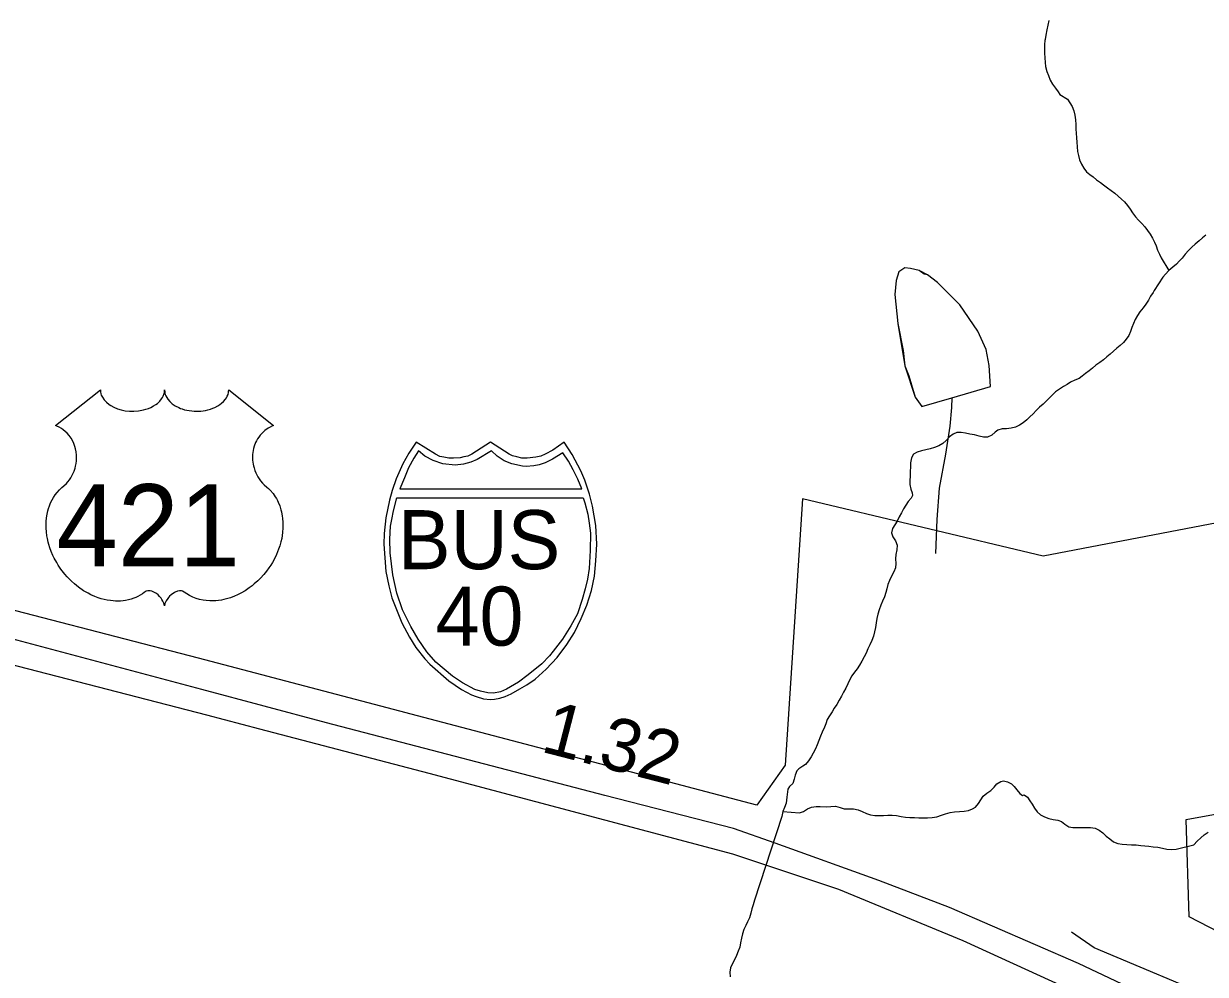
# Model space of a CAD drawing. Extents: x 1662474 to 1856135, y 779280 to 917889.
# Drawn here: x 1693906 to 1696708, y 857786 to 860040 of the extents above; entities that cross this region are included whole.
import ezdxf

# ---------------------------------------------------------------- set-up
doc = ezdxf.new("R2010")
doc.units = 0
for name, color, linetype in [('Exist Boundary Political City Limit New', 7, 'Continuous'), ('Exist Hydrographic Creek Single Shore', 7, 'Continuous'), ('Exist Hydrographic Misc Water Feature', 7, 'Continuous'), ('Exist Road Primary Interstate Divided Center Attributed', 7, 'Continuous'), ('Exist Road Primary Interstate Mileage Hundredths English Label', 7, 'Continuous'), ('Exist Road Primary Interstate Shield CELL', 7, 'Continuous'), ('Exist Road Primary Interstate Shield Number Label', 7, 'Continuous'), ('Exist Road Primary US Shield CELL', 7, 'Continuous'), ('Exist Road Primary US Shield Number Label', 7, 'Continuous'), ('Exist Road Secondary Type 51 Attributed', 7, 'Continuous'), ('Map Preparation Boundary City Limit Buffer Line', 7, 'Continuous')]:
    doc.layers.add(name, color=color, linetype=linetype)

msp = doc.modelspace()

# ---------------------------------------------------------------- linework, layer by layer
at = {"layer": 'Exist Boundary Political City Limit New'}
for points in [[(1698237.5, 859144.2), (1696322.8, 858777.6), (1695752.4, 858913.4), (1695711.6, 858281.9), (1695643.8, 858186.9), (1694320.6, 858535.2), (1692953, 858889.3), (1692982.2, 859334.3), (1693034.2, 860266.6)], [(1696906.6, 857799.8), (1696669, 857922.1), (1696662.2, 858152.9), (1697259.8, 858261.6)]]:
    msp.add_lwpolyline(points, dxfattribs=at)
at = {"layer": 'Exist Hydrographic Creek Single Shore'}
for points in [[(1696336.6, 860047.9), (1696334.5, 860036.9), (1696331.9, 860025.1), (1696329.2, 860013.2), (1696327.5, 860002.2)], [(1696327.5, 860002.2), (1696327.1, 860000.1), (1696326.4, 859990.9), (1696326.4, 859980.4), (1696326.6, 859970.4), (1696327.1, 859959.4), (1696327.5, 859948.4), (1696328.5, 859938.2), (1696331.6, 859926.9), (1696335.6, 859916.9), (1696339.8, 859906.2), (1696344.8, 859896.7), (1696352.1, 859887.5), (1696358.6, 859878.1), (1696362.6, 859872.3), (1696380.5, 859861.2), (1696386.2, 859852.4), (1696391.5, 859843.9), (1696395.4, 859833.2), (1696398.2, 859823.2), (1696399.6, 859811.9), (1696400.4, 859800.6), (1696400.9, 859790.1), (1696401.2, 859780.2), (1696402, 859769.4), (1696402.5, 859759.4), (1696403.5, 859748.4), (1696404.6, 859736.9), (1696406.5, 859727.2), (1696409.1, 859717.2), (1696413.8, 859706.7), (1696419.6, 859697.2), (1696425.9, 859688.6), (1696433.8, 859682.6), (1696441.4, 859676.8), (1696449.5, 859669.7), (1696458.6, 859663.4), (1696466.2, 859657.6), (1696475.2, 859651.1), (1696484.4, 859644.5), (1696492.8, 859637.9), (1696501.1, 859631.1), (1696508.8, 859624), (1696515.6, 859617.4), (1696523.2, 859608.6), (1696529, 859599.9), (1696534.5, 859591.2), (1696542.1, 859582), (1696548.8, 859574.4), (1696557.1, 859566), (1696564.1, 859558.4), (1696570.5, 859549.8), (1696576.5, 859540.6), (1696582, 859531.1), (1696586.8, 859522.2), (1696590.6, 859513), (1696594.4, 859503.3), (1696598.5, 859493.6), (1696603, 859484.7), (1696621.4, 859454.5)], [(1696709, 859538.4), (1696700.9, 859531.9), (1696693, 859525.1), (1696683.6, 859517.2), (1696675.5, 859509.9), (1696667.9, 859501.8), (1696660, 859493.1), (1696652.9, 859484.1), (1696645.8, 859476.8), (1696639, 859469.9), (1696630.2, 859462.4), (1696621.4, 859454.8), (1696621.4, 859454.5)], [(1696621.4, 859454.5), (1696613, 859445.8), (1696606.4, 859438.8), (1696586.2, 859407), (1696583.6, 859402.8), (1696577.9, 859393.6), (1696572.6, 859384.1), (1696566.5, 859375.2), (1696560, 859366.3), (1696552.6, 859357.1), (1696546.4, 859348.2), (1696540.9, 859338.5), (1696536.9, 859329), (1696533.2, 859319.8), (1696529.8, 859310.1), (1696525.9, 859300.9), (1696520.1, 859292), (1696513.5, 859284.1), (1696505.9, 859277.1), (1696498, 859270.2), (1696490.1, 859263.1), (1696481.8, 859256.6), (1696474.1, 859250.3), (1696466, 859242.7), (1696457.6, 859236.4), (1696448.1, 859230.1), (1696440.2, 859223.5), (1696431.9, 859216.7), (1696423.5, 859210.7), (1696415.9, 859204.1), (1696408.2, 859198.6), (1696398.2, 859194.6), (1696388.1, 859189.9), (1696380.2, 859184.7), (1696371, 859179.4), (1696361.6, 859173.7), (1696352.6, 859166.8), (1696344.5, 859159.2), (1696337.1, 859152.1), (1696330.6, 859145.3), (1696323, 859137.7), (1696314.4, 859130.6), (1696306.5, 859122.5), (1696299.4, 859114.9), (1696291.8, 859108.1), (1696284.1, 859100.7), (1696276, 859093.6), (1696267.1, 859087.6), (1696257.4, 859083.1), (1696247.1, 859080.5), (1696235.9, 859079.4), (1696225.6, 859078.9), (1696215.9, 859076), (1696209.1, 859071.3), (1696201, 859064.2), (1696190.8, 859059.5), (1696181.8, 859059.8), (1696171, 859061.9), (1696160.5, 859064.8), (1696149.5, 859066.8), (1696139, 859068.9), (1696128.8, 859070.8), (1696118.2, 859070.2), (1696109.4, 859066.8), (1696100.6, 859060), (1696093.1, 859051.6), (1696085.5, 859044.8), (1696076, 859039.3), (1696065.8, 859035.1), (1696055, 859031.7), (1696044.5, 859029.1), (1696034.5, 859026.9), (1696024, 859024.1), (1696015.6, 859019.1), (1696010.9, 859010.1), (1696008.6, 858998.9), (1696008.2, 858988.9), (1696008, 858977.9), (1696007.8, 858966.9), (1696007.2, 858956.6), (1696007, 858946.9), (1696009.1, 858935.9), (1696012.2, 858927.2), (1696013.5, 858921.2), (1696010.4, 858914.6), (1696003, 858907), (1695997.5, 858898.4), (1695991.8, 858889.2), (1695986.8, 858880.2), (1695981.5, 858870.2), (1695976.8, 858860.6), (1695971.5, 858851.4), (1695966.2, 858843.2), (1695963.4, 858832.8), (1695966.9, 858823.3), (1695973.1, 858813.8), (1695977.1, 858803.1), (1695976.2, 858792.1), (1695973.6, 858781.6), (1695973.1, 858771.1)], [(1695973.1, 858771.1), (1695973.4, 858760.1), (1695972.6, 858749.8), (1695968.6, 858740.4), (1695963.1, 858729.9), (1695958.5, 858719.6), (1695955, 858710.4), (1695952.4, 858699.9), (1695949.8, 858690.8), (1695946.9, 858681.1), (1695942.4, 858670.8), (1695938.2, 858660.8), (1695934.5, 858650.1), (1695931.4, 858640.1), (1695928.8, 858629.1), (1695927.2, 858619.4), (1695925.4, 858608.1), (1695923, 858597.8), (1695920.6, 858587.6), (1695917, 858577.4), (1695912.2, 858567.4), (1695907.5, 858557.4), (1695903.4, 858547.4), (1695898.4, 858538.2), (1695893.1, 858528.3), (1695887.9, 858518.9), (1695882.1, 858510.2), (1695875.5, 858501.8), (1695869.8, 858493.6), (1695865, 858485), (1695860, 858474.5), (1695855.2, 858464.2), (1695849.8, 858455.1), (1695844.8, 858445.4), (1695839.2, 858435.4), (1695833.5, 858425.7), (1695827.5, 858417), (1695822.5, 858407.8), (1695816.5, 858398.9), (1695811.2, 858389.7), (1695807.5, 858379.8), (1695804.9, 858371.4), (1695799.4, 858360.1), (1695795.5, 858350.6), (1695791, 858340.4), (1695787.4, 858330.1), (1695783.1, 858320.2), (1695777.9, 858310.4), (1695772.6, 858301.6), (1695766.4, 858292.1), (1695759.8, 858283.2), (1695753, 858278.9), (1695744, 858273.2), (1695739, 858267.9), (1695734.9, 858257.9), (1695733, 858248.5), (1695729.4, 858238.3), (1695721.8, 858230.9), (1695717.8, 858224.6), (1695715.4, 858205.5), (1695713.9, 858191.6), (1695709.4, 858181.3), (1695706, 858172.1)], [(1695706, 858172.1), (1695745.4, 858168.5), (1695755.2, 858172.1), (1695764.2, 858177.7), (1695773.9, 858181.9), (1695785, 858183.9), (1695794.4, 858183.4), (1695808.9, 858183.2), (1695819.6, 858183.7), (1695830.4, 858184.5), (1695841.4, 858181.6), (1695851.6, 858178.4), (1695862.6, 858177.9), (1695873.6, 858177.9), (1695884.1, 858175.8), (1695893.9, 858171.9), (1695904.1, 858167.4), (1695913.9, 858163.8), (1695923.8, 858161.9), (1695934.2, 858161.9), (1695944.2, 858162.4), (1695954.5, 858163.2), (1695964.8, 858163.2), (1695975, 858161.9), (1695986.2, 858159.8), (1695996.8, 858158.5), (1696007, 858157.4), (1696018, 858157.2), (1696028.2, 858156.9), (1696038.2, 858156.9), (1696048.8, 858156.9), (1696060, 858157.2), (1696071, 858159), (1696082, 858162.9), (1696091.5, 858166.6), (1696102.2, 858169.2), (1696113.2, 858170.6), (1696124.9, 858171.9), (1696135.6, 858172.9), (1696145.9, 858174.2), (1696155.8, 858177.7), (1696162.6, 858182.4), (1696169.8, 858190.5), (1696175.5, 858199.7), (1696181, 858208.1), (1696189.4, 858215.4), (1696198.6, 858221.5), (1696207, 858229.1), (1696213.5, 858237.2), (1696222.8, 858243), (1696228.8, 858244.6), (1696238.8, 858242.5), (1696247.9, 858237), (1696254.5, 858231.2), (1696260.5, 858222.8), (1696268.1, 858214.1), (1696274.4, 858209.4), (1696278.1, 858211.5), (1696286, 858206), (1696291.8, 858197.3), (1696297, 858188.9), (1696302.8, 858179.8), (1696308.8, 858170.6), (1696317, 858164.2), (1696326.4, 858159.3), (1696336.4, 858155.4), (1696347.1, 858152.8), (1696357.6, 858151.1), (1696366.5, 858147.8), (1696374.4, 858141.4), (1696383.9, 858135.7), (1696393.4, 858134.1), (1696403.2, 858133.8), (1696413.8, 858133.8), (1696424.5, 858133.8), (1696435, 858133.8), (1696446.1, 858132.5), (1696455.8, 858127.8), (1696464.5, 858121), (1696472.6, 858113.6), (1696480.8, 858107.1), (1696489.9, 858100.2), (1696499.9, 858095.5), (1696510.6, 858094.2), (1696521.4, 858093.7), (1696532.4, 858092.9), (1696543.8, 858092.4), (1696554.8, 858091.3), (1696564.4, 858090.2), (1696573.9, 858089.5), (1696584.1, 858087.9), (1696594.6, 858086.9), (1696606.1, 858084.5), (1696616.4, 858082.6), (1696627.1, 858081.9), (1696638.5, 858082.6), (1696680.1, 858093.1), (1696688.4, 858101.6), (1696696.8, 858109.4), (1696704.6, 858116.2)], [(1695706, 858172.1), (1695703.4, 858160.3), (1695638.8, 857961.1), (1695635.6, 857950.6), (1695632, 857940.7), (1695629.9, 857930.4), (1695626.5, 857919.9), (1695622.2, 857910.5), (1695617.8, 857901.3), (1695613.6, 857892.1), (1695610.4, 857881.6), (1695607.5, 857871.1), (1695605.8, 857860.1), (1695603.6, 857850.4), (1695599.9, 857840.4), (1695596, 857830.4), (1695591.8, 857821.2), (1695586.8, 857811.6), (1695582.1, 857801.3), (1695580.5, 857790.6), (1695581, 857779.8)], [(1696704.6, 858116.2), (1696714, 858123.1)]]:
    msp.add_lwpolyline(points, dxfattribs=at)
at = {"layer": 'Exist Hydrographic Misc Water Feature'}
msp.add_line((1696035.1, 859132), (1696106.8, 859152.7), dxfattribs=at)
msp.add_line((1696035.1, 859132), (1696106.8, 859152.7), dxfattribs=at)
for points in [[(1696106.8, 859152.7), (1696198.4, 859179.6), (1696195, 859229.7), (1696187.9, 859267.6), (1696168.4, 859310.7), (1696125.6, 859373.1), (1696072.5, 859425.9), (1696048.6, 859444.4), (1696040.7, 859446.2), (1696028.7, 859454.7), (1696008.8, 859459.2), (1695994.9, 859461.1), (1695980.7, 859451.6), (1695974.3, 859431.2), (1695971.7, 859397.6), (1695978.6, 859329.3), (1695991.5, 859265.1), (1695995, 859228.9), (1696004.6, 859204.9), (1696019.7, 859154.5), (1696035.1, 859132)], [(1696106.8, 859152.7), (1696198.4, 859179.6), (1696195, 859229.7), (1696187.9, 859267.6), (1696168.4, 859310.7), (1696125.6, 859373.1), (1696072.5, 859425.9), (1696048.6, 859444.4), (1696028.7, 859454.7), (1696008.8, 859459.2), (1695994.9, 859461.1), (1695980.7, 859451.6), (1695974.3, 859431.2), (1695971.7, 859397.6), (1695978.6, 859329.3), (1695995, 859228.9), (1696019.7, 859154.5), (1696035.1, 859132)], [(1696106.8, 859152.7), (1696105.6, 859129.8), (1696101.6, 859085.5), (1696091.6, 859019.3), (1696076.5, 858938.4), (1696071.1, 858864.6), (1696067.4, 858783.4)]]:
    msp.add_lwpolyline(points, dxfattribs=at)
at = {"layer": 'Exist Road Primary Interstate Divided Center Attributed'}
for points in [[(1699228, 856543.3), (1699133.1, 856585.2), (1699031.1, 856630.3), (1698706.1, 856777.9), (1697997, 857092.9), (1697061.5, 857511.2), (1696583.8, 857727.8), (1696406.6, 857811.4), (1696101.3, 857944.3), (1695933.8, 858008.3), (1695687.6, 858096.9), (1695589.2, 858131.3), (1695283.9, 858210.1), (1694624, 858382.3), (1694328.6, 858461.1), (1693307.7, 858732.8), (1692943.4, 858826.3), (1692712, 858882.2)], [(1692710, 858826.1), (1693164.3, 858715.4), (1693556.9, 858604.5), (1693772.7, 858547.6), (1694339.2, 858400.8), (1694465.1, 858367.9), (1694866.8, 858263), (1695586.1, 858071.3), (1695837.9, 857987.4), (1696132.9, 857865.9), (1696463.2, 857715.1), (1696924.1, 857511.3), (1697123.9, 857417.5), (1697703.1, 857160.7), (1698233.3, 856932.4), (1698584, 856761.2), (1698951.1, 856603.1), (1699120.6, 856516.8), (1699128.6, 856512.7), (1699213.4, 856464.3)]]:
    msp.add_lwpolyline(points, dxfattribs=at)
at = {"layer": 'Exist Road Primary Interstate Shield CELL'}
for points in [[(1695012.6, 858437.4), (1695022.1, 858438.3), (1695034.8, 858440.8), (1695047.2, 858444.8), (1695061.3, 858451.1), (1695082.1, 858462.6), (1695098.9, 858472.4), (1695118.2, 858485.4), (1695144.4, 858509.1), (1695170.4, 858536.6), (1695193.4, 858567.6), (1695211.7, 858596.6), (1695227.7, 858629.8), (1695241.2, 858660.7), (1695251.8, 858696), (1695258.9, 858730.2), (1695262.5, 858765.9), (1695264.8, 858805.5), (1695262.1, 858850), (1695254.4, 858895.6), (1695247.1, 858924), (1695236.1, 858957.9), (1695227.1, 858979.6), (1695206.3, 859018), (1695187.5, 859047.6), (1695160.3, 859028.4), (1695142.5, 859019), (1695131.7, 859014.1), (1695120.5, 859012), (1695100, 859009.5), (1695087.1, 859010), (1695075.2, 859012.7), (1695065.1, 859014.9), (1695056.8, 859019), (1695012.6, 859047.6), (1694968.3, 859019), (1694959, 859014.7), (1694949.5, 859012.7), (1694940.4, 859010.2), (1694925.3, 859009.5), (1694913.7, 859009.8), (1694901.8, 859012), (1694892.4, 859013.9), (1694881.9, 859019), (1694836.8, 859047.6), (1694819.1, 859021.9), (1694804.6, 858996.5), (1694789.3, 858960.6), (1694779.7, 858932.7), (1694772.9, 858909.9), (1694764.5, 858867.9), (1694760.2, 858831.3), (1694759.5, 858805.5), (1694764.2, 858741), (1694771.3, 858706.6), (1694778.5, 858678.8), (1694802.4, 858618.8), (1694820.3, 858585.2), (1694835.7, 858561), (1694857.3, 858533.9), (1694869, 858520.9), (1694913.8, 858481.7), (1694943.7, 858461.3), (1694967.6, 858448.4), (1694978.9, 858444.1), (1694996.4, 858439.2)], [(1694842.2, 859026.9), (1694831.2, 859009.9), (1694818.5, 858987.1), (1694808.4, 858963.4), (1694798, 858937.3), (1695229.6, 858937.1), (1695219.5, 858959.5), (1695208.8, 858982.1), (1695197.5, 859002.6), (1695183.8, 859022.5), (1695159.6, 859007.3), (1695142, 858999), (1695127.8, 858994.1), (1695115.8, 858991.4), (1695097.2, 858989.9), (1695088.9, 858990.4), (1695063, 858996.3), (1695045.4, 859003.4), (1695028.7, 859014.6), (1695015.2, 859027.3), (1694981, 859006.6), (1694965.8, 858999.9), (1694948.4, 858995.5), (1694929.3, 858993.1), (1694899.9, 858996.3), (1694876.8, 859004.2), (1694856.9, 859014.6)], [(1695232.1, 858915.8), (1695236.7, 858903.6), (1695243.1, 858876.6), (1695246.4, 858855.7), (1695249.9, 858831.8), (1695248.7, 858790.6), (1695246.7, 858748), (1695242.8, 858722.8), (1695237.5, 858699.9), (1695230.4, 858674.4), (1695218.8, 858640.6), (1695202.9, 858612), (1695183.1, 858580.1), (1695161.6, 858552.3), (1695152.3, 858540.7), (1695134.5, 858522), (1695102.3, 858496.2), (1695078.8, 858478.6), (1695050.6, 858461.9), (1695036.3, 858455.6), (1695019.7, 858452.1), (1695006, 858453), (1694989.3, 858457.5), (1694975.9, 858461.1), (1694946.4, 858477.1), (1694922.6, 858493), (1694882.8, 858525.6), (1694861.4, 858550.7), (1694841.3, 858580.1), (1694823.5, 858610.2), (1694804.4, 858649.9), (1694790.9, 858689.8), (1694781.1, 858732.9), (1694774.5, 858785.5), (1694773.8, 858817.6), (1694775.7, 858848.4), (1694778.7, 858864.6), (1694782.6, 858884.6), (1694790.5, 858915.6)]]:
    msp.add_lwpolyline(points, close=True, dxfattribs=at)
at = {"layer": 'Exist Road Primary US Shield CELL'}
msp.add_lwpolyline([(1694087.8, 859171.7), (1694088, 859167.3), (1694089.1, 859162.1), (1694089.9, 859159.4), (1694092.4, 859154.2), (1694096.4, 859148.1), (1694102, 859142.2), (1694108.3, 859137), (1694112.6, 859134.2), (1694119.9, 859130.3), (1694128.1, 859126.8), (1694137.2, 859124.2), (1694146.6, 859122.3), (1694156.8, 859121.2), (1694166.9, 859121), (1694177.9, 859121.8), (1694189.9, 859124.1), (1694195.5, 859125.6), (1694201.7, 859127.7), (1694207.5, 859130.1), (1694213.8, 859133.5), (1694218.9, 859136.8), (1694222.9, 859139.7), (1694228.5, 859145.1), (1694233, 859150.6), (1694234.9, 859153.8), (1694236.5, 859156.8), (1694238.8, 859163.2), (1694239.4, 859166), (1694239.8, 859171.9), (1694240.2, 859167), (1694240.7, 859163.9), (1694241.5, 859160.9), (1694242.8, 859157.7), (1694245, 859153.2), (1694247.6, 859149.4), (1694252.3, 859143.8), (1694255.2, 859141), (1694257.9, 859138.8), (1694265.2, 859133.9), (1694273.6, 859129.6), (1694277.7, 859127.8), (1694282, 859126.3), (1694287.4, 859124.6), (1694293, 859123.3), (1694298.5, 859122.4), (1694304.2, 859121.6), (1694309.9, 859121.1), (1694314.7, 859121), (1694320.4, 859121.1), (1694325.8, 859121.4), (1694331.2, 859122), (1694337.2, 859123), (1694342.1, 859124.1), (1694348.5, 859125.8), (1694354.3, 859127.9), (1694359.3, 859130), (1694365.9, 859133.5), (1694371.3, 859136.8), (1694375.2, 859140), (1694379.8, 859144.2), (1694384.2, 859149.3), (1694386.8, 859153), (1694388.6, 859156.9), (1694390.3, 859160.9), (1694391.3, 859165.2), (1694391.8, 859168.9), (1694391.9, 859172), (1694498.2, 859087.4), (1694495.7, 859086.4), (1694489.9, 859083.6), (1694485.3, 859080.9), (1694478, 859075.7), (1694474.9, 859072.9), (1694471.8, 859069.9), (1694468.9, 859066.8), (1694466.3, 859063.9), (1694463.3, 859059.6), (1694460.5, 859055.3), (1694457.8, 859050.6), (1694455.8, 859046.5), (1694452.5, 859038), (1694451, 859032.6), (1694450, 859028), (1694448.7, 859018.5), (1694448.4, 859014), (1694448.4, 859009.5), (1694448.7, 859004.8), (1694449.1, 859000.3), (1694449.9, 858995.6), (1694450.7, 858991.5), (1694452, 858986.4), (1694453.9, 858980.5), (1694456.2, 858974.7), (1694461.1, 858965.5), (1694467.3, 858956.1), (1694471.8, 858950.8), (1694476.1, 858946.3), (1694482.7, 858940.8), (1694486.3, 858937.6), (1694490.3, 858933.5), (1694497, 858925.8), (1694499.7, 858922.2), (1694502.4, 858918.1), (1694504.9, 858913.9), (1694507.4, 858909.4), (1694509.4, 858905.4), (1694513.2, 858896.3), (1694515.9, 858887.5), (1694517.2, 858882.8), (1694519.1, 858872.4), (1694519.9, 858867.2), (1694520.7, 858857.1), (1694520.7, 858844.8), (1694519.8, 858833.1), (1694517.6, 858819.4), (1694515.8, 858811.3), (1694513, 858801.8), (1694510.3, 858793.6), (1694505.4, 858781.5), (1694501.1, 858772.7), (1694495.5, 858762.4), (1694491.7, 858756.1), (1694487.3, 858749.5), (1694481.7, 858741.8), (1694475.1, 858733.7), (1694467.3, 858725.1), (1694461, 858718.7), (1694452.7, 858711.3), (1694447.7, 858707.2), (1694440.5, 858701.8), (1694430.7, 858695.2), (1694421, 858689.6), (1694412.8, 858685.4), (1694405.5, 858682.3), (1694396.1, 858678.7), (1694380.4, 858674.4), (1694374.7, 858673.2), (1694367.9, 858672.2), (1694361.6, 858671.6), (1694355.5, 858671.2), (1694347.2, 858671.2), (1694338.9, 858671.8), (1694331.2, 858672.9), (1694323.1, 858674.6), (1694314.6, 858677.1), (1694306.9, 858680.2), (1694299.1, 858684), (1694286, 858692.3), (1694282.2, 858694.3), (1694280, 858694.8), (1694275, 858695.1), (1694270.2, 858694.1), (1694265.3, 858692.1), (1694262.3, 858690.6), (1694258.4, 858688), (1694255.4, 858685.6), (1694251.8, 858682.2), (1694249.2, 858679.3), (1694247.3, 858677), (1694243.6, 858671.2), (1694242.3, 858668.4), (1694240.9, 858664.8), (1694239.7, 858659.6), (1694238, 858666.2), (1694236.1, 858670.6), (1694233.8, 858674.4), (1694231.5, 858677.7), (1694227.8, 858682), (1694224.5, 858685.2), (1694220.4, 858688.4), (1694216.2, 858691), (1694212.7, 858692.8), (1694209.6, 858694), (1694205.8, 858694.9), (1694202.6, 858695.2), (1694200.1, 858695.1), (1694196.5, 858694.3), (1694191.7, 858690.8), (1694187.2, 858687.7), (1694182.2, 858684.6), (1694176.3, 858681.5), (1694172, 858679.5), (1694166.8, 858677.5), (1694160.8, 858675.4), (1694154.3, 858673.7), (1694147.6, 858672.4), (1694141.7, 858671.5), (1694135.3, 858670.9), (1694129.6, 858670.7), (1694123.7, 858670.8), (1694118.1, 858671.2), (1694111.6, 858671.8), (1694103.6, 858673), (1694096.9, 858674.5), (1694089.9, 858676.4), (1694082.7, 858678.6), (1694074.9, 858681.6), (1694065.3, 858685.8), (1694058.6, 858689.3), (1694048, 858695.4), (1694035.5, 858704), (1694026.1, 858711.6), (1694019.3, 858717.8), (1694009.2, 858728.1), (1694003.2, 858734.8), (1693993.9, 858746.8), (1693988, 858755.6), (1693984.1, 858762), (1693978.4, 858772.3), (1693975.3, 858778.7), (1693971.3, 858788.2), (1693968.2, 858796.8), (1693965.5, 858804.9), (1693964.1, 858810.1), (1693962.1, 858819.3), (1693960.9, 858825.7), (1693959.7, 858834.6), (1693959, 858843.9), (1693958.9, 858852.5), (1693959.1, 858859.7), (1693959.9, 858868), (1693961.3, 858876.9), (1693963, 858884.5), (1693964.6, 858890), (1693966.8, 858896.6), (1693969.8, 858904), (1693973.3, 858911), (1693976.7, 858916.8), (1693980.9, 858923.1), (1693985, 858928.5), (1693990.5, 858934.4), (1693996.1, 858939.8), (1694001.3, 858944), (1694007.4, 858950), (1694010.6, 858953.6), (1694014.5, 858958.7), (1694017.6, 858963.4), (1694020, 858967.6), (1694023.3, 858973.9), (1694025.2, 858978.5), (1694027.7, 858985.7), (1694028.9, 858990.7), (1694030.1, 858997.2), (1694031, 859003.3), (1694031.3, 859010.9), (1694031.1, 859017.1), (1694030.3, 859024.5), (1694028.9, 859031.5), (1694027.2, 859037.7), (1694024.6, 859044.7), (1694022.2, 859049.9), (1694018.1, 859056.8), (1694013.6, 859063.3), (1694008.9, 859068.6), (1694004.2, 859073.3), (1693999.7, 859076.8), (1693995.4, 859079.9), (1693990, 859083.1), (1693984.8, 859085.7), (1693981.5, 859087)], close=True, dxfattribs=at)
at = {"layer": 'Exist Road Secondary Type 51 Attributed'}
msp.add_lwpolyline([(1696755.9, 857716.9), (1696443.7, 857848.5), (1696390.6, 857885.7)], dxfattribs=at)
at = {"layer": 'Map Preparation Boundary City Limit Buffer Line'}
for points in [[(1698237.5, 859144.2), (1696322.8, 858777.6), (1695752.4, 858913.4), (1695711.6, 858281.9), (1695643.8, 858186.9), (1694320.6, 858535.2), (1692953, 858889.3), (1692982.2, 859334.3), (1693034.2, 860266.6)], [(1696906.6, 857799.8), (1696669, 857922.1), (1696662.2, 858152.9), (1697259.8, 858261.6)]]:
    msp.add_lwpolyline(points, dxfattribs=at)

# ---------------------------------------------------------------- texts
at = {"layer": 'Exist Road Primary Interstate Mileage Hundredths English Label'}
msp.add_text('1.32', height=125, rotation=345.537, dxfattribs=at).set_placement((1695128.7, 858314.6))
at = {"layer": 'Exist Road Primary Interstate Shield Number Label'}
for s, p in [('BUS', (1694793.2, 858746.4)), ('40', (1694882.5, 858565.1))]:
    msp.add_text(s, height=140, dxfattribs=at).set_placement(p)
at = {"layer": 'Exist Road Primary US Shield Number Label'}
msp.add_text('421', height=195, dxfattribs=at).set_placement((1693983.9, 858752.9))

doc.saveas('drawing.dxf')
